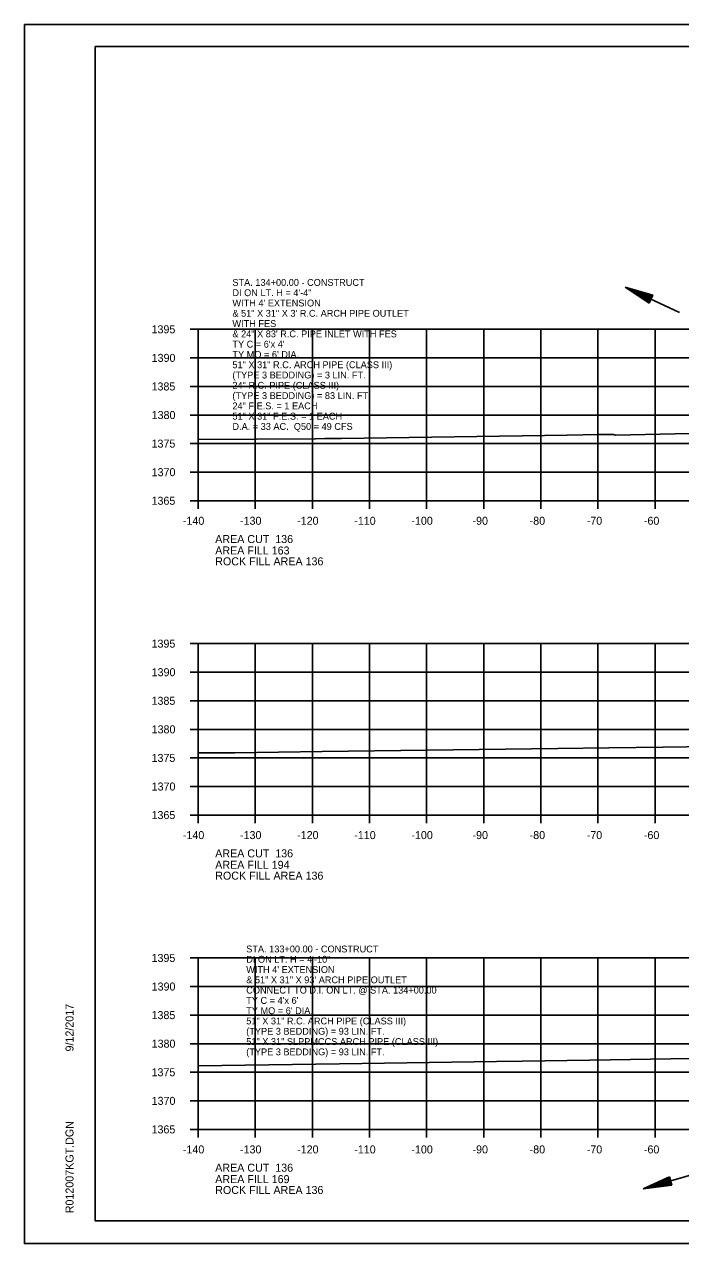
# Model space of a CAD drawing. Extents: x 1374311 to 1383814, y 384102 to 406278.
# Drawn here: x 1381458.2 to 1381573.1, y 387738 to 387951.3 of the extents above; entities that cross this region are included whole.
import ezdxf

# ---------------------------------------------------------------- set-up
doc = ezdxf.new("R2010")
doc.units = 0
for name, color, linetype in [('R_Axis', 7, 'Continuous'), ('R_Axis Annot', 7, 'Continuous'), ('R_Border', 7, 'Continuous'), ('R_Draft', 7, 'Continuous'), ('R_Exist Surface', 7, 'Continuous'), ('R_Grid', 7, 'Continuous'), ('R_No Plot', 7, 'Continuous'), ('R_Water', 7, 'Continuous'), ('R_Water Annot', 7, 'Continuous')]:
    doc.layers.add(name, color=color, linetype=linetype)

msp = doc.modelspace()

# ---------------------------------------------------------------- linework, layer by layer
at = {"layer": 'R_Axis'}
for p, q in [((1381487.26, 387897.99), (1381488.66, 387897.99)), ((1381488.66, 387867.99), (1381488.66, 387897.99)), ((1381487.26, 387892.99), (1381488.66, 387892.99)), ((1381487.26, 387887.99), (1381488.66, 387887.99)), ((1381487.26, 387882.99), (1381488.66, 387882.99)), ((1381487.26, 387877.99), (1381488.66, 387877.99)), ((1381487.26, 387872.99), (1381488.66, 387872.99)), ((1381487.26, 387867.99), (1381488.66, 387867.99)), ((1381488.66, 387867.99), (1381768.66, 387867.99)), ((1381488.66, 387866.59), (1381488.66, 387867.99)), ((1381498.66, 387866.59), (1381498.66, 387867.99)), ((1381508.66, 387866.59), (1381508.66, 387867.99)), ((1381518.66, 387866.59), (1381518.66, 387867.99)), ((1381528.66, 387866.59), (1381528.66, 387867.99)), ((1381538.66, 387866.59), (1381538.66, 387867.99)), ((1381548.66, 387866.59), (1381548.66, 387867.99)), ((1381558.66, 387866.59), (1381558.66, 387867.99)), ((1381568.66, 387866.59), (1381568.66, 387867.99)), ((1381487.26, 387842.99), (1381488.66, 387842.99)), ((1381488.66, 387812.99), (1381488.66, 387842.99)), ((1381487.26, 387837.99), (1381488.66, 387837.99)), ((1381487.26, 387832.99), (1381488.66, 387832.99)), ((1381487.26, 387827.99), (1381488.66, 387827.99)), ((1381487.26, 387822.99), (1381488.66, 387822.99)), ((1381487.26, 387817.99), (1381488.66, 387817.99)), ((1381487.26, 387812.99), (1381488.66, 387812.99)), ((1381488.66, 387812.99), (1381768.66, 387812.99)), ((1381488.66, 387811.59), (1381488.66, 387812.99)), ((1381498.66, 387811.59), (1381498.66, 387812.99)), ((1381508.66, 387811.59), (1381508.66, 387812.99)), ((1381518.66, 387811.59), (1381518.66, 387812.99)), ((1381528.66, 387811.59), (1381528.66, 387812.99)), ((1381538.66, 387811.59), (1381538.66, 387812.99)), ((1381548.66, 387811.59), (1381548.66, 387812.99)), ((1381558.66, 387811.59), (1381558.66, 387812.99)), ((1381568.66, 387811.59), (1381568.66, 387812.99)), ((1381487.26, 387787.99), (1381488.66, 387787.99)), ((1381488.66, 387757.99), (1381488.66, 387787.99)), ((1381487.26, 387782.99), (1381488.66, 387782.99)), ((1381487.26, 387777.99), (1381488.66, 387777.99)), ((1381487.26, 387772.99), (1381488.66, 387772.99)), ((1381487.26, 387767.99), (1381488.66, 387767.99)), ((1381487.26, 387762.99), (1381488.66, 387762.99)), ((1381487.26, 387757.99), (1381488.66, 387757.99)), ((1381488.66, 387757.99), (1381768.66, 387757.99)), ((1381488.66, 387756.59), (1381488.66, 387757.99)), ((1381498.66, 387756.59), (1381498.66, 387757.99)), ((1381508.66, 387756.59), (1381508.66, 387757.99)), ((1381518.66, 387756.59), (1381518.66, 387757.99)), ((1381528.66, 387756.59), (1381528.66, 387757.99)), ((1381538.66, 387756.59), (1381538.66, 387757.99)), ((1381548.66, 387756.59), (1381548.66, 387757.99)), ((1381558.66, 387756.59), (1381558.66, 387757.99)), ((1381568.66, 387756.59), (1381568.66, 387757.99))]:
    msp.add_line(p, q, dxfattribs=at)
at = {"layer": 'R_Border'}
for p, q in [((1381470.66, 387947.45), (1381786.84, 387947.45)), ((1381470.66, 387741.99), (1381470.66, 387947.45)), ((1381470.66, 387741.99), (1381470.66, 387741.99)), ((1381786.84, 387741.99), (1381470.66, 387741.99))]:
    msp.add_line(p, q, dxfattribs=at)
at = {"layer": 'R_Draft'}
for p, q in [((1381568.25, 387903.95), (1381563.4, 387905.39)), ((1381567.61, 387902.59), (1381563.4, 387905.39)), ((1381568.19, 387903.83), (1381564.16, 387905.04)), ((1381567.66, 387902.7), (1381564.16, 387905.04)), ((1381567.72, 387902.82), (1381564.94, 387904.67)), ((1381568.14, 387903.72), (1381564.94, 387904.67)), ((1381568.09, 387903.61), (1381565.69, 387904.32)), ((1381567.77, 387902.93), (1381565.69, 387904.32)), ((1381567.82, 387903.05), (1381566.46, 387903.96)), ((1381568.03, 387903.49), (1381566.46, 387903.96)), ((1381567.88, 387903.16), (1381567.21, 387903.6)), ((1381567.98, 387903.38), (1381567.21, 387903.6)), ((1381568.25, 387903.95), (1381567.61, 387902.59)), ((1381571.18, 387749.7), (1381566.58, 387747.6)), ((1381571.18, 387749.7), (1381571.6, 387748.26)), ((1381571.6, 387748.26), (1381566.58, 387747.6)), ((1381571.22, 387749.58), (1381567.39, 387747.83)), ((1381571.56, 387748.38), (1381567.39, 387747.83)), ((1381571.25, 387749.46), (1381568.21, 387748.07)), ((1381571.53, 387748.5), (1381568.21, 387748.07)), ((1381571.29, 387749.34), (1381569.01, 387748.3)), ((1381571.49, 387748.62), (1381569.01, 387748.3)), ((1381571.32, 387749.22), (1381569.83, 387748.53)), ((1381571.46, 387748.75), (1381569.83, 387748.53)), ((1381571.36, 387749.09), (1381570.63, 387748.76)), ((1381571.42, 387748.87), (1381570.63, 387748.76))]:
    msp.add_line(p, q, dxfattribs=at)
at = {"layer": 'R_Exist Surface'}
for points in [[(1381488.66, 387878.71), (1381509.09, 387878.84), (1381509.23, 387878.84), (1381510.83, 387878.87), (1381513.76, 387878.91), (1381553.25, 387879.46), (1381558.8, 387879.57), (1381561.37, 387879.57), (1381561.73, 387879.48), (1381572.15, 387879.68), (1381576.67, 387879.74)], [(1381488.66, 387823.88), (1381495.12, 387823.88), (1381510.38, 387824.1), (1381551.65, 387824.66), (1381560.58, 387824.78), (1381570.06, 387824.9), (1381611.44, 387825.47)], [(1381488.66, 387769.11), (1381513.41, 387769.49), (1381540.87, 387769.86), (1381545.4, 387769.94), (1381557.24, 387770.12), (1381589.14, 387770.64), (1381600.4, 387770.8), (1381636.91, 387771.6), (1381653.64, 387771.86), (1381654.5, 387772.02), (1381665.15, 387772.18), (1381689.55, 387772.83), (1381694.45, 387773.22), (1381703.37, 387771.31), (1381704.48, 387771.09), (1381715.58, 387773.56), (1381716.05, 387773.65), (1381716.29, 387773.65), (1381716.71, 387773.66), (1381747.42, 387774.11), (1381755.73, 387774.27), (1381761.13, 387774.24), (1381768.66, 387774.37)]]:
    msp.add_lwpolyline(points, dxfattribs=at)
at = {"layer": 'R_Grid'}
for p, q in [((1381488.66, 387897.99), (1381768.66, 387897.99)), ((1381488.66, 387867.99), (1381488.66, 387897.99)), ((1381498.66, 387867.99), (1381498.66, 387897.99)), ((1381508.66, 387867.99), (1381508.66, 387897.99)), ((1381518.66, 387867.99), (1381518.66, 387897.99)), ((1381528.66, 387867.99), (1381528.66, 387897.99)), ((1381538.66, 387867.99), (1381538.66, 387897.99)), ((1381548.66, 387867.99), (1381548.66, 387897.99)), ((1381558.66, 387867.99), (1381558.66, 387897.99)), ((1381568.66, 387867.99), (1381568.66, 387897.99)), ((1381488.66, 387892.99), (1381768.66, 387892.99)), ((1381488.66, 387887.99), (1381768.66, 387887.99)), ((1381488.66, 387882.99), (1381768.66, 387882.99)), ((1381488.66, 387877.99), (1381768.66, 387877.99)), ((1381488.66, 387872.99), (1381768.66, 387872.99)), ((1381488.66, 387867.99), (1381768.66, 387867.99)), ((1381488.66, 387842.99), (1381768.66, 387842.99)), ((1381488.66, 387812.99), (1381488.66, 387842.99)), ((1381498.66, 387812.99), (1381498.66, 387842.99)), ((1381508.66, 387812.99), (1381508.66, 387842.99)), ((1381518.66, 387812.99), (1381518.66, 387842.99)), ((1381528.66, 387812.99), (1381528.66, 387842.99)), ((1381538.66, 387812.99), (1381538.66, 387842.99)), ((1381548.66, 387812.99), (1381548.66, 387842.99)), ((1381558.66, 387812.99), (1381558.66, 387842.99)), ((1381568.66, 387812.99), (1381568.66, 387842.99)), ((1381488.66, 387837.99), (1381768.66, 387837.99)), ((1381488.66, 387832.99), (1381768.66, 387832.99)), ((1381488.66, 387827.99), (1381768.66, 387827.99)), ((1381488.66, 387822.99), (1381768.66, 387822.99)), ((1381488.66, 387817.99), (1381768.66, 387817.99)), ((1381488.66, 387812.99), (1381768.66, 387812.99)), ((1381488.66, 387787.99), (1381768.66, 387787.99)), ((1381488.66, 387757.99), (1381488.66, 387787.99)), ((1381498.66, 387757.99), (1381498.66, 387787.99)), ((1381508.66, 387757.99), (1381508.66, 387787.99)), ((1381518.66, 387757.99), (1381518.66, 387787.99)), ((1381528.66, 387757.99), (1381528.66, 387787.99)), ((1381538.66, 387757.99), (1381538.66, 387787.99)), ((1381548.66, 387757.99), (1381548.66, 387787.99)), ((1381558.66, 387757.99), (1381558.66, 387787.99)), ((1381568.66, 387757.99), (1381568.66, 387787.99)), ((1381488.66, 387782.99), (1381768.66, 387782.99)), ((1381488.66, 387777.99), (1381768.66, 387777.99)), ((1381488.66, 387772.99), (1381768.66, 387772.99)), ((1381488.66, 387767.99), (1381768.66, 387767.99)), ((1381488.66, 387762.99), (1381768.66, 387762.99)), ((1381488.66, 387757.99), (1381768.66, 387757.99))]:
    msp.add_line(p, q, dxfattribs=at)
at = {"layer": 'R_No Plot'}
for p, q in [((1381458.26, 387951.35), (1381791.59, 387951.35)), ((1381458.26, 387738.01), (1381791.59, 387738.01))]:
    msp.add_line(p, q, dxfattribs=at)
for points in [[(1381458.25, 387951.35), (1381791.59, 387951.35), (1381791.59, 387738.01), (1381458.25, 387738.01)], [(1381704.58, 387947.45), (1381704.58, 387937.57), (1381740.31, 387937.57), (1381740.31, 387934.65), (1381763.51, 387934.65), (1381763.51, 387911.44), (1381786.84, 387911.44), (1381786.84, 387741.99), (1381470.66, 387741.99), (1381470.66, 387947.45)]]:
    msp.add_lwpolyline(points, close=True, dxfattribs=at)
at = {"layer": 'R_Water'}
for p, q in [((1381572.91, 387900.93), (1381563.4, 387905.39)), ((1381576.68, 387750.5), (1381566.58, 387747.6))]:
    msp.add_line(p, q, dxfattribs=at)

# ---------------------------------------------------------------- texts
at = {"layer": 'R_Axis Annot'}
for s, p in [('1395', (1381480.51, 387897.29)), ('1390', (1381480.53, 387892.29)), ('1385', (1381480.51, 387887.29)), ('1380', (1381480.53, 387882.29)), ('1375', (1381480.51, 387877.29)), ('1370', (1381480.53, 387872.29)), ('1365', (1381480.51, 387867.29)), ('-140', (1381486, 387863.79)), ('-130', (1381496, 387863.79)), ('-120', (1381506, 387863.79)), ('-110', (1381516, 387863.79)), ('-100', (1381526, 387863.79)), ('-90', (1381536.7, 387863.79)), ('-80', (1381546.7, 387863.79)), ('-70', (1381556.7, 387863.79)), ('-60', (1381566.7, 387863.79)), ('AREA CUT  136', (1381491.66, 387860.59)), ('AREA FILL 163', (1381491.66, 387858.59)), ('ROCK FILL AREA 136', (1381491.66, 387856.69)), ('1395', (1381480.51, 387842.29)), ('1390', (1381480.53, 387837.29)), ('1385', (1381480.51, 387832.29)), ('1380', (1381480.53, 387827.29)), ('1375', (1381480.51, 387822.29)), ('1370', (1381480.53, 387817.29)), ('1365', (1381480.51, 387812.29)), ('-140', (1381486, 387808.79)), ('-130', (1381496, 387808.79)), ('-120', (1381506, 387808.79)), ('-110', (1381516, 387808.79)), ('-100', (1381526, 387808.79)), ('-90', (1381536.7, 387808.79)), ('-80', (1381546.7, 387808.79)), ('-70', (1381556.7, 387808.79)), ('-60', (1381566.7, 387808.79)), ('AREA CUT  136', (1381491.66, 387805.59)), ('AREA FILL 194', (1381491.66, 387803.59)), ('ROCK FILL AREA 136', (1381491.66, 387801.69)), ('1395', (1381480.51, 387787.29)), ('1390', (1381480.53, 387782.29)), ('1385', (1381480.51, 387777.29)), ('1380', (1381480.53, 387772.29)), ('1375', (1381480.51, 387767.29)), ('1370', (1381480.53, 387762.29)), ('1365', (1381480.51, 387757.29)), ('-140', (1381486, 387753.79)), ('-130', (1381496, 387753.79)), ('-120', (1381506, 387753.79)), ('-110', (1381516, 387753.79)), ('-100', (1381526, 387753.79)), ('-90', (1381536.7, 387753.79)), ('-80', (1381546.7, 387753.79)), ('-70', (1381556.7, 387753.79)), ('-60', (1381566.7, 387753.79)), ('AREA CUT  136', (1381491.66, 387750.59)), ('AREA FILL 169', (1381491.66, 387748.59)), ('ROCK FILL AREA 136', (1381491.66, 387746.69))]:
    msp.add_text(s, height=1.4, dxfattribs=at).set_placement(p)
at = {"layer": 'R_Border'}
for s, p in [('9/12/2017', (1381466.85, 387771.63)), ('R012007KGT.DGN', (1381466.85, 387743.32))]:
    msp.add_text(s, height=1.4, rotation=90, dxfattribs=at).set_placement(p)
at = {"layer": 'R_Water Annot'}
for s, p in [('STA. 134+00.00 - CONSTRUCT', (1381494.67, 387905.59)), ('DI ON LT. H = 4\'-4"', (1381494.67, 387903.79)), ("WITH 4' EXTENSION ", (1381494.67, 387901.99)), ('& 51" X 31" X 3\' R.C. ARCH PIPE OUTLET ', (1381494.67, 387900.19)), ('WITH FES', (1381494.67, 387898.39)), ('& 24" X 83\' R.C. PIPE INLET WITH FES', (1381494.67, 387896.59)), ("TY C = 6'x 4'", (1381494.67, 387894.79)), ("TY MO = 6' DIA.", (1381494.67, 387892.99)), ('51" X 31" R.C. ARCH PIPE (CLASS III)', (1381494.67, 387891.19)), ('(TYPE 3 BEDDING) = 3 LIN. FT.', (1381494.67, 387889.39)), ('24" R.C. PIPE (CLASS III)', (1381494.67, 387887.59)), ('(TYPE 3 BEDDING) = 83 LIN. FT.', (1381494.67, 387885.79)), ('24" F.E.S. = 1 EACH', (1381494.67, 387883.99)), ('51" X 31" F.E.S. = 1 EACH', (1381494.67, 387882.19)), ('D.A. = 33 AC.  Q50 = 49 CFS', (1381494.67, 387880.39)), ('STA. 133+00.00 - CONSTRUCT', (1381497.09, 387788.96)), ('DI ON LT. H = 4\'-10"', (1381497.09, 387787.16)), ("WITH 4' EXTENSION ", (1381497.09, 387785.36)), ('& 51" X 31" X 93\' ARCH PIPE OUTLET', (1381497.09, 387783.56)), ('CONNECT TO D.I. ON LT. @ STA. 134+00.00', (1381497.09, 387781.76)), ("TY C = 4'x 6'", (1381497.09, 387779.96)), ("TY MO = 6' DIA.", (1381497.09, 387778.16)), ('51" X 31" R.C. ARCH PIPE (CLASS III)', (1381497.09, 387776.36)), ('(TYPE 3 BEDDING) = 93 LIN. FT.', (1381497.09, 387774.56)), ('51" X 31" SLPPMCCS ARCH PIPE (CLASS III)', (1381497.09, 387772.76)), ('(TYPE 3 BEDDING) = 93 LIN. FT.', (1381497.09, 387770.96))]:
    msp.add_text(s, height=1.2, dxfattribs=at).set_placement(p)

doc.saveas('drawing.dxf')
